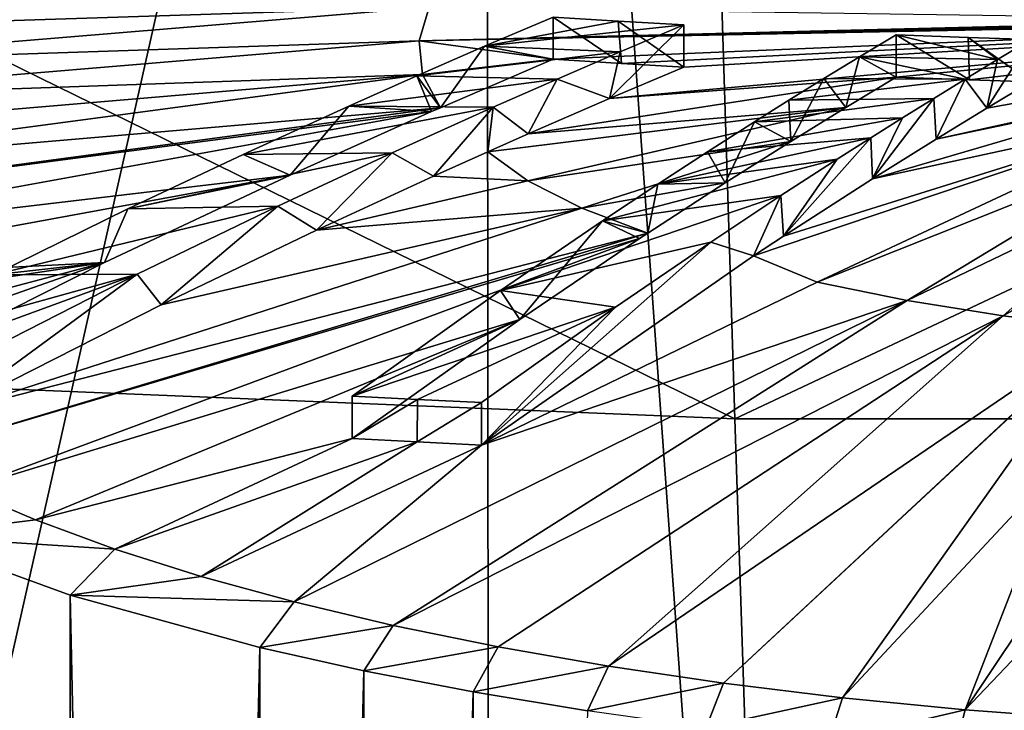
# Model space of a CAD drawing. Header units: millimetres. Extents: x -24 to 24, y 0 to 188.
# Tile 412 of 460: x -3.29 to -1.07, y 172.54 to 174.1. Entities that reach past the tile are written whole.
import ezdxf

# ---------------------------------------------------------------- set-up
doc = ezdxf.new("R2010")
doc.units = ezdxf.units.MM
doc.header["$LTSCALE"] = 58.620611
for name, color, linetype in [('173', 7, 'CONTINUOUS'), ('402', 7, 'CONTINUOUS'), ('408', 7, 'CONTINUOUS'), ('411', 7, 'CONTINUOUS'), ('416', 7, 'CONTINUOUS'), ('417', 7, 'CONTINUOUS'), ('433', 7, 'CONTINUOUS'), ('434', 7, 'CONTINUOUS'), ('436', 7, 'CONTINUOUS'), ('437', 7, 'CONTINUOUS'), ('438', 7, 'CONTINUOUS'), ('439', 7, 'CONTINUOUS'), ('440', 7, 'CONTINUOUS'), ('78', 7, 'CONTINUOUS'), ('81', 7, 'CONTINUOUS')]:
    doc.layers.add(name, color=color, linetype=linetype)

msp = doc.modelspace()

# ---------------------------------------------------------------- linework, layer by layer
at = {"layer": '173', "color": 7, "linetype": 'CONTINUOUS'}
for points in [[(0, 147.642, 255.5309), (0, 178.708, 246.0331), (-2.2342, 178.675, 245.9355), (0, 147.642, 255.5309)], [(-4.4498, 178.5763, 245.6435), (-2.2148, 147.6112, 255.4333), (-2.2342, 178.675, 245.9355), (-4.4498, 178.5763, 245.6435)], [(-2.2148, 147.6112, 255.4333), (0, 147.642, 255.5309), (-2.2342, 178.675, 245.9355), (-2.2148, 147.6112, 255.4333)], [(-4.4108, 147.5191, 255.1411), (-2.2148, 147.6112, 255.4333), (-4.4498, 178.5763, 245.6435), (-4.4108, 147.5191, 255.1411)]]:
    msp.add_3dface(points, dxfattribs=at)
at = {"layer": '402', "color": 7, "linetype": 'CONTINUOUS'}
for points in [[(-3.5417, 172.9311, 219.8526), (-3.1737, 172.7973, 219.4243), (-3.1738, 163.1247, 188.7465), (-3.5417, 172.9311, 219.8526)], [(-3.5417, 162.9886, 188.319), (-3.5417, 172.9311, 219.8526), (-3.1738, 163.1247, 188.7465), (-3.5417, 162.9886, 188.319)], [(-3.1738, 163.1247, 188.7465), (-3.1737, 172.7973, 219.4243), (-2.9666, 163.1871, 188.9424), (-3.1738, 163.1247, 188.7465)], [(-3.1737, 172.7973, 219.4243), (-2.7454, 172.6792, 219.0454), (-2.9666, 163.1871, 188.9424), (-3.1737, 172.7973, 219.4243)], [(-2.9666, 163.1871, 188.9424), (-2.7454, 172.6792, 219.0454), (-2.7451, 163.2453, 189.125), (-2.9666, 163.1871, 188.9424)], [(-2.7454, 172.6792, 219.0454), (-2.5109, 172.6267, 218.8769), (-2.7451, 163.2453, 189.125), (-2.7454, 172.6792, 219.0454)], [(-2.7451, 163.2453, 189.125), (-2.5109, 172.6267, 218.8769), (-2.5107, 163.2989, 189.2931), (-2.7451, 163.2453, 189.125)], [(-2.5109, 172.6267, 218.8769), (-2.264, 172.5789, 218.7235), (-2.5107, 163.2989, 189.2931), (-2.5109, 172.6267, 218.8769)], [(-2.5107, 163.2989, 189.2931), (-2.264, 172.5789, 218.7235), (-2.2639, 163.3478, 189.4461), (-2.5107, 163.2989, 189.2931)], [(-2.264, 172.5789, 218.7235), (-2.006, 172.5361, 218.586), (-2.2639, 163.3478, 189.4461), (-2.264, 172.5789, 218.7235)]]:
    msp.add_3dface(points, dxfattribs=at)
at = {"layer": '408', "color": 7, "linetype": 'CONTINUOUS'}
for points in [[(-3.2515, 172.9671, 219.9204), (-3.5417, 172.9311, 219.8526), (-3.4135, 173.0361, 220.1412), (-3.2515, 172.9671, 219.9204)], [(-3.0727, 172.9016, 219.7106), (-3.5417, 172.9311, 219.8526), (-3.2515, 172.9671, 219.9204), (-3.0727, 172.9016, 219.7106)], [(-3.1737, 172.7973, 219.4243), (-3.5417, 172.9311, 219.8526), (-3.0727, 172.9016, 219.7106), (-3.1737, 172.7973, 219.4243)], [(-2.8779, 172.8399, 219.5127), (-3.1737, 172.7973, 219.4243), (-3.0727, 172.9016, 219.7106), (-2.8779, 172.8399, 219.5127)], [(-2.6681, 172.7822, 219.3278), (-3.1737, 172.7973, 219.4243), (-2.8779, 172.8399, 219.5127), (-2.6681, 172.7822, 219.3278)], [(-2.7454, 172.6792, 219.0454), (-3.1737, 172.7973, 219.4243), (-2.6681, 172.7822, 219.3278), (-2.7454, 172.6792, 219.0454)], [(-2.4443, 172.729, 219.1571), (-2.7454, 172.6792, 219.0454), (-2.6681, 172.7822, 219.3278), (-2.4443, 172.729, 219.1571)], [(-2.5109, 172.6267, 218.8769), (-2.7454, 172.6792, 219.0454), (-2.4443, 172.729, 219.1571), (-2.5109, 172.6267, 218.8769)], [(-2.2072, 172.6805, 219.0014), (-2.5109, 172.6267, 218.8769), (-2.4443, 172.729, 219.1571), (-2.2072, 172.6805, 219.0014)], [(-2.264, 172.5789, 218.7235), (-2.5109, 172.6267, 218.8769), (-2.2072, 172.6805, 219.0014), (-2.264, 172.5789, 218.7235)], [(-1.9582, 172.637, 218.8616), (-2.264, 172.5789, 218.7235), (-2.2072, 172.6805, 219.0014), (-1.9582, 172.637, 218.8616)], [(-2.006, 172.5361, 218.586), (-2.264, 172.5789, 218.7235), (-1.9582, 172.637, 218.8616), (-2.006, 172.5361, 218.586)], [(-1.6987, 172.5988, 218.7387), (-2.006, 172.5361, 218.586), (-1.9582, 172.637, 218.8616), (-1.6987, 172.5988, 218.7387)], [(-1.7383, 172.4986, 218.4654), (-2.006, 172.5361, 218.586), (-1.6987, 172.5988, 218.7387), (-1.7383, 172.4986, 218.4654)], [(-1.43, 172.566, 218.6334), (-1.7383, 172.4986, 218.4654), (-1.6987, 172.5988, 218.7387), (-1.43, 172.566, 218.6334)], [(-1.462, 172.4665, 218.3622), (-1.7383, 172.4986, 218.4654), (-1.43, 172.566, 218.6334), (-1.462, 172.4665, 218.3622)], [(-1.1535, 172.5389, 218.5463), (-1.462, 172.4665, 218.3622), (-1.43, 172.566, 218.6334), (-1.1535, 172.5389, 218.5463)], [(-1.1785, 172.44, 218.2769), (-1.462, 172.4665, 218.3622), (-1.1535, 172.5389, 218.5463), (-1.1785, 172.44, 218.2769)], [(-0.8707, 172.5177, 218.478), (-1.1785, 172.44, 218.2769), (-1.1535, 172.5389, 218.5463), (-0.8707, 172.5177, 218.478)]]:
    msp.add_3dface(points, dxfattribs=at)
at = {"layer": '411', "color": 7, "linetype": 'CONTINUOUS'}
for points in [[(-3.7926, 174.0789, 223.4533), (-3.6847, 174.157, 223.6994), (-2.3634, 174.1242, 223.2262), (-3.7926, 174.0789, 223.4533)], [(-3.8815, 173.999, 223.201), (-3.7926, 174.0789, 223.4533), (-2.3634, 174.1242, 223.2262), (-3.8815, 173.999, 223.201)], [(-2.386, 174.0487, 222.9692), (-3.8815, 173.999, 223.201), (-2.3634, 174.1242, 223.2262), (-2.386, 174.0487, 222.9692)], [(-2.386, 174.0487, 222.9692), (-2.3634, 174.1242, 223.2262), (-0.4382, 174.0965, 222.8991), (-2.386, 174.0487, 222.9692)], [(-0.3685, 174.096, 222.8952), (-2.386, 174.0487, 222.9692), (-0.4382, 174.0965, 222.8991), (-0.3685, 174.096, 222.8952)], [(-0.3095, 174.0957, 222.8925), (-2.386, 174.0487, 222.9692), (-0.3685, 174.096, 222.8952), (-0.3095, 174.0957, 222.8925)], [(-0.2495, 174.0955, 222.8902), (-2.386, 174.0487, 222.9692), (-0.3095, 174.0957, 222.8925), (-0.2495, 174.0955, 222.8902)], [(-0.1886, 174.0952, 222.8884), (-2.386, 174.0487, 222.9692), (-0.2495, 174.0955, 222.8902), (-0.1886, 174.0952, 222.8884)], [(-0.1266, 174.0951, 222.8871), (-2.386, 174.0487, 222.9692), (-0.1886, 174.0952, 222.8884), (-0.1266, 174.0951, 222.8871)], [(-0.0637, 174.095, 222.8863), (-2.386, 174.0487, 222.9692), (-0.1266, 174.0951, 222.8871), (-0.0637, 174.095, 222.8863)], [(0.0003, 174.095, 222.8861), (-2.386, 174.0487, 222.9692), (-0.0637, 174.095, 222.8863), (0.0003, 174.095, 222.8861)], [(-2.386, 174.0487, 222.9692), (0.0003, 174.095, 222.8861), (-2.0834, 174.0068, 222.7698), (-2.386, 174.0487, 222.9692)], [(-2.0834, 174.0068, 222.7698), (0.0003, 174.095, 222.8861), (-1.9291, 173.9971, 222.7115), (-2.0834, 174.0068, 222.7698)], [(-1.7882, 173.989, 222.6627), (0.0003, 174.095, 222.8861), (-1.9559, 173.9181, 222.4543), (-1.7882, 173.989, 222.6627)], [(-1.9559, 173.9181, 222.4543), (0.0003, 174.095, 222.8861), (-1.3095, 173.9665, 222.5268), (-1.9559, 173.9181, 222.4543)], [(-1.9291, 173.9971, 222.7115), (0.0003, 174.095, 222.8861), (-1.7882, 173.989, 222.6627), (-1.9291, 173.9971, 222.7115)], [(-1.3095, 173.9665, 222.5268), (0.0003, 174.095, 222.8861), (-1.1439, 173.9604, 222.4901), (-1.3095, 173.9665, 222.5268)], [(-1.1043, 173.8965, 222.2789), (0.0003, 174.095, 222.8861), (-1.2185, 173.8269, 222.0672), (-1.1043, 173.8965, 222.2789)], [(-1.2185, 173.8269, 222.0672), (0.0003, 174.095, 222.8861), (-0.6449, 173.9471, 222.4105), (-1.2185, 173.8269, 222.0672)], [(-1.1439, 173.9604, 222.4901), (0.0003, 174.095, 222.8861), (-1.005, 173.9559, 222.4634), (-1.1439, 173.9604, 222.4901)], [(-1.005, 173.9559, 222.4634), (0.0003, 174.095, 222.8861), (-1.1043, 173.8965, 222.2789), (-1.005, 173.9559, 222.4634)], [(-3.9509, 173.9177, 222.944), (-3.8815, 173.999, 223.201), (-2.386, 174.0487, 222.9692), (-3.9509, 173.9177, 222.944)], [(-2.3784, 173.9729, 222.7113), (-3.9509, 173.9177, 222.944), (-2.386, 174.0487, 222.9692), (-2.3784, 173.9729, 222.7113)], [(-2.3784, 173.9729, 222.7113), (-2.386, 174.0487, 222.9692), (-2.0834, 174.0068, 222.7698), (-2.3784, 173.9729, 222.7113)], [(-2.3376, 173.8977, 222.4545), (-2.3784, 173.9729, 222.7113), (-2.0834, 174.0068, 222.7698), (-2.3376, 173.8977, 222.4545)], [(-4.0306, 173.752, 222.4197), (-4.0006, 173.8352, 222.6831), (-2.3784, 173.9729, 222.7113), (-4.0306, 173.752, 222.4197)], [(-2.3376, 173.8977, 222.4545), (-4.0306, 173.752, 222.4197), (-2.3784, 173.9729, 222.7113), (-2.3376, 173.8977, 222.4545)], [(-4.0006, 173.8352, 222.6831), (-3.9509, 173.9177, 222.944), (-2.3784, 173.9729, 222.7113), (-4.0006, 173.8352, 222.6831)], [(-2.1397, 173.8383, 222.2265), (-1.9559, 173.9181, 222.4543), (-1.3095, 173.9665, 222.5268), (-2.1397, 173.8383, 222.2265)], [(-1.4225, 173.8983, 222.317), (-2.1397, 173.8383, 222.2265), (-1.3095, 173.9665, 222.5268), (-1.4225, 173.8983, 222.317)], [(-1.3626, 173.7368, 221.8004), (-1.2185, 173.8269, 222.0672), (-0.6449, 173.9471, 222.4105), (-1.3626, 173.7368, 221.8004)], [(-0.6669, 173.8884, 222.2218), (-1.3626, 173.7368, 221.8004), (-0.6449, 173.9471, 222.4105), (-0.6669, 173.8884, 222.2218)], [(-4.0406, 173.6686, 222.1553), (-4.0306, 173.752, 222.4197), (-2.3376, 173.8977, 222.4545), (-4.0406, 173.6686, 222.1553)], [(-2.3578, 173.8888, 222.4295), (-4.0406, 173.6686, 222.1553), (-2.3376, 173.8977, 222.4545), (-2.3578, 173.8888, 222.4295)], [(-4.0305, 173.5852, 221.8908), (-4.0406, 173.6686, 222.1553), (-2.3578, 173.8888, 222.4295), (-4.0305, 173.5852, 221.8908)], [(-2.6771, 173.7457, 222.0354), (-4.0305, 173.5852, 221.8908), (-2.3578, 173.8888, 222.4295), (-2.6771, 173.7457, 222.0354)], [(-2.1408, 173.7323, 221.8922), (-2.231, 173.7979, 222.1136), (-1.4225, 173.8983, 222.317), (-2.1408, 173.7323, 221.8922)], [(-2.231, 173.7979, 222.1136), (-2.1397, 173.8383, 222.2265), (-1.4225, 173.8983, 222.317), (-2.231, 173.7979, 222.1136)], [(-1.5471, 173.8215, 222.0861), (-2.1408, 173.7323, 221.8922), (-1.4225, 173.8983, 222.317), (-1.5471, 173.8215, 222.0861)], [(-1.4874, 173.5036, 221.114), (-1.6312, 173.5631, 221.3053), (-0.6669, 173.8884, 222.2218), (-1.4874, 173.5036, 221.114)], [(-1.6312, 173.5631, 221.3053), (-1.5632, 173.6078, 221.4305), (-0.6669, 173.8884, 222.2218), (-1.6312, 173.5631, 221.3053)], [(-1.5632, 173.6078, 221.4305), (-1.3626, 173.7368, 221.8004), (-0.6669, 173.8884, 222.2218), (-1.5632, 173.6078, 221.4305)], [(-0.6919, 173.8208, 222.0084), (-1.4874, 173.5036, 221.114), (-0.6669, 173.8884, 222.2218), (-0.6919, 173.8208, 222.0084)], [(-2.0186, 173.6708, 221.683), (-2.1408, 173.7323, 221.8922), (-1.5471, 173.8215, 222.0861), (-2.0186, 173.6708, 221.683)], [(-1.6954, 173.7279, 221.812), (-2.0186, 173.6708, 221.683), (-1.5471, 173.8215, 222.0861), (-1.6954, 173.7279, 221.812)], [(-1.2846, 173.4627, 220.9749), (-1.4874, 173.5036, 221.114), (-0.6919, 173.8208, 222.0084), (-1.2846, 173.4627, 220.9749)], [(-0.724, 173.732, 221.7342), (-1.2846, 173.4627, 220.9749), (-0.6919, 173.8208, 222.0084), (-0.724, 173.732, 221.7342)], [(-2.231, 173.7979, 222.1136), (-2.1408, 173.7323, 221.8922), (-2.3531, 173.743, 221.963), (-2.231, 173.7979, 222.1136)], [(-4.0006, 173.5023, 221.6275), (-4.0305, 173.5852, 221.8908), (-2.6771, 173.7457, 222.0354), (-4.0006, 173.5023, 221.6275)], [(-3.0961, 173.5481, 221.5211), (-4.0006, 173.5023, 221.6275), (-2.6771, 173.7457, 222.0354), (-3.0961, 173.5481, 221.5211)], [(-2.3531, 173.743, 221.963), (-2.1408, 173.7323, 221.8922), (-2.6173, 173.6212, 221.6379), (-2.3531, 173.743, 221.963)], [(-2.1408, 173.7323, 221.8922), (-2.0186, 173.6708, 221.683), (-2.6173, 173.6212, 221.6379), (-2.1408, 173.7323, 221.8922)], [(-1.0677, 173.428, 220.8569), (-1.2846, 173.4627, 220.9749), (-0.724, 173.732, 221.7342), (-1.0677, 173.428, 220.8569)], [(-0.7708, 173.5995, 221.3363), (-1.0677, 173.428, 220.8569), (-0.724, 173.732, 221.7342), (-0.7708, 173.5995, 221.3363)], [(-1.87, 173.6145, 221.4902), (-2.0186, 173.6708, 221.683), (-1.6954, 173.7279, 221.812), (-1.87, 173.6145, 221.4902)], [(-2.0186, 173.6708, 221.683), (-1.87, 173.6145, 221.4902), (-3.449, 173.2091, 220.6235), (-2.0186, 173.6708, 221.683)], [(-2.9682, 173.4526, 221.2082), (-2.0186, 173.6708, 221.683), (-3.449, 173.2091, 220.6235), (-2.9682, 173.4526, 221.2082)], [(-2.6173, 173.6212, 221.6379), (-2.0186, 173.6708, 221.683), (-2.9682, 173.4526, 221.2082), (-2.6173, 173.6212, 221.6379)], [(-1.8884, 173.6024, 221.4564), (-3.5582, 173.1083, 220.3718), (-1.87, 173.6145, 221.4902), (-1.8884, 173.6024, 221.4564)], [(-1.87, 173.6145, 221.4902), (-3.5582, 173.1083, 220.3718), (-3.449, 173.2091, 220.6235), (-1.87, 173.6145, 221.4902)], [(-3.4135, 173.0361, 220.1412), (-3.5582, 173.1083, 220.3718), (-1.8884, 173.6024, 221.4564), (-3.4135, 173.0361, 220.1412)], [(-2.1587, 173.4198, 220.9607), (-3.4135, 173.0361, 220.1412), (-1.8884, 173.6024, 221.4564), (-2.1587, 173.4198, 220.9607)], [(-0.8384, 173.4004, 220.7626), (-1.0677, 173.428, 220.8569), (-0.7708, 173.5995, 221.3363), (-0.8384, 173.4004, 220.7626)], [(-1.6312, 173.5631, 221.3053), (-1.4874, 173.5036, 221.114), (-2.2448, 173.1363, 220.1838), (-1.6312, 173.5631, 221.3053)], [(-3.9508, 173.4203, 221.3666), (-4.0006, 173.5023, 221.6275), (-3.0961, 173.5481, 221.5211), (-3.9508, 173.4203, 221.3666)], [(-3.8814, 173.3395, 221.1095), (-3.9508, 173.4203, 221.3666), (-3.0961, 173.5481, 221.5211), (-3.8814, 173.3395, 221.1095)], [(-3.7253, 173.2309, 220.7555), (-3.8814, 173.3395, 221.1095), (-3.0961, 173.5481, 221.5211), (-3.7253, 173.2309, 220.7555)], [(-1.4874, 173.5036, 221.114), (-1.2846, 173.4627, 220.9749), (-2.2448, 173.1363, 220.1838), (-1.4874, 173.5036, 221.114)], [(-2.4443, 172.729, 219.1571), (-2.6681, 172.7822, 219.3278), (-1.2846, 173.4627, 220.9749), (-2.4443, 172.729, 219.1571)], [(-1.2846, 173.4627, 220.9749), (-2.6681, 172.7822, 219.3278), (-2.2448, 173.1363, 220.1838), (-1.2846, 173.4627, 220.9749)], [(-1.0677, 173.428, 220.8569), (-2.4443, 172.729, 219.1571), (-1.2846, 173.4627, 220.9749), (-1.0677, 173.428, 220.8569)], [(-3.2515, 172.9671, 219.9204), (-3.4135, 173.0361, 220.1412), (-2.1587, 173.4198, 220.9607), (-3.2515, 172.9671, 219.9204)], [(-2.5368, 173.1508, 220.2713), (-3.2515, 172.9671, 219.9204), (-2.1587, 173.4198, 220.9607), (-2.5368, 173.1508, 220.2713)], [(-2.2072, 172.6805, 219.0014), (-2.4443, 172.729, 219.1571), (-1.0677, 173.428, 220.8569), (-2.2072, 172.6805, 219.0014)], [(-1.9582, 172.637, 218.8616), (-2.2072, 172.6805, 219.0014), (-1.0677, 173.428, 220.8569), (-1.9582, 172.637, 218.8616)], [(-0.8384, 173.4004, 220.7626), (-1.9582, 172.637, 218.8616), (-1.0677, 173.428, 220.8569), (-0.8384, 173.4004, 220.7626)], [(-1.6987, 172.5988, 218.7387), (-1.9582, 172.637, 218.8616), (-0.8384, 173.4004, 220.7626), (-1.6987, 172.5988, 218.7387)], [(-0.8395, 173.397, 220.753), (-1.6987, 172.5988, 218.7387), (-0.8384, 173.4004, 220.7626), (-0.8395, 173.397, 220.753)], [(-1.43, 172.566, 218.6334), (-1.6987, 172.5988, 218.7387), (-0.8395, 173.397, 220.753), (-1.43, 172.566, 218.6334)], [(-0.9374, 173.0939, 219.9284), (-1.43, 172.566, 218.6334), (-0.8395, 173.397, 220.753), (-0.9374, 173.0939, 219.9284)], [(-3.0727, 172.9016, 219.7106), (-3.2515, 172.9671, 219.9204), (-2.5368, 173.1508, 220.2713), (-3.0727, 172.9016, 219.7106)], [(-2.3904, 173.1433, 220.2259), (-3.0727, 172.9016, 219.7106), (-2.5368, 173.1508, 220.2713), (-2.3904, 173.1433, 220.2259)], [(-2.8779, 172.8399, 219.5127), (-3.0727, 172.9016, 219.7106), (-2.3904, 173.1433, 220.2259), (-2.8779, 172.8399, 219.5127)], [(-2.2448, 173.1363, 220.1838), (-2.8779, 172.8399, 219.5127), (-2.3904, 173.1433, 220.2259), (-2.2448, 173.1363, 220.1838)], [(-2.6681, 172.7822, 219.3278), (-2.8779, 172.8399, 219.5127), (-2.2448, 173.1363, 220.1838), (-2.6681, 172.7822, 219.3278)], [(-1.1535, 172.5389, 218.5463), (-1.43, 172.566, 218.6334), (-0.9374, 173.0939, 219.9284), (-1.1535, 172.5389, 218.5463)], [(-0.7831, 173.0912, 219.9124), (-1.1535, 172.5389, 218.5463), (-0.9374, 173.0939, 219.9284), (-0.7831, 173.0912, 219.9124)], [(-0.6287, 173.089, 219.8993), (-1.1535, 172.5389, 218.5463), (-0.7831, 173.0912, 219.9124), (-0.6287, 173.089, 219.8993)], [(-0.8707, 172.5177, 218.478), (-1.1535, 172.5389, 218.5463), (-0.6287, 173.089, 219.8993), (-0.8707, 172.5177, 218.478)]]:
    msp.add_3dface(points, dxfattribs=at)
at = {"layer": '416', "color": 7, "linetype": 'CONTINUOUS'}
for points in [[(-2.2384, 174.0363, 222.5473), (-2.0834, 174.1023, 222.7397), (-1.9365, 174.0931, 222.6841), (-2.2384, 174.0363, 222.5473)], [(-1.7882, 174.0845, 222.6326), (-2.2384, 174.0363, 222.5473), (-1.9365, 174.0931, 222.6841), (-1.7882, 174.0845, 222.6326)], [(-1.9319, 174.0238, 222.4539), (-2.2384, 174.0363, 222.5473), (-1.7882, 174.0845, 222.6326), (-1.9319, 174.0238, 222.4539)], [(-2.3913, 173.9696, 222.3579), (-2.2384, 174.0363, 222.5473), (-1.9319, 174.0238, 222.4539), (-2.3913, 173.9696, 222.3579)], [(-2.0743, 173.9624, 222.2774), (-2.3913, 173.9696, 222.3579), (-1.9319, 174.0238, 222.4539), (-2.0743, 173.9624, 222.2774)], [(-2.5448, 173.9013, 222.1683), (-2.3913, 173.9696, 222.3579), (-2.0743, 173.9624, 222.2774), (-2.5448, 173.9013, 222.1683)], [(-2.2184, 173.899, 222.0991), (-2.5448, 173.9013, 222.1683), (-2.0743, 173.9624, 222.2774), (-2.2184, 173.899, 222.0991)], [(-2.783, 173.7923, 221.8749), (-2.5448, 173.9013, 222.1683), (-2.2184, 173.899, 222.0991), (-2.783, 173.7923, 221.8749)], [(-2.4464, 173.796, 221.8179), (-2.783, 173.7923, 221.8749), (-2.2184, 173.899, 222.0991), (-2.4464, 173.796, 221.8179)], [(-3.0436, 173.6691, 221.5551), (-2.783, 173.7923, 221.8749), (-2.4464, 173.796, 221.8179), (-3.0436, 173.6691, 221.5551)], [(-2.7049, 173.6753, 221.5002), (-3.0436, 173.6691, 221.5551), (-2.4464, 173.796, 221.8179), (-2.7049, 173.6753, 221.5002)], [(-3.3469, 173.5203, 221.1848), (-3.0436, 173.6691, 221.5551), (-2.7049, 173.6753, 221.5002), (-3.3469, 173.5203, 221.1848)], [(-3.022, 173.5217, 221.1123), (-3.3469, 173.5203, 221.1848), (-2.7049, 173.6753, 221.5002), (-3.022, 173.5217, 221.1123)], [(-3.7253, 173.3267, 220.7253), (-3.3469, 173.5203, 221.1848), (-3.022, 173.5217, 221.1123), (-3.7253, 173.3267, 220.7253)], [(-3.5851, 173.3154, 220.6568), (-3.7253, 173.3267, 220.7253), (-3.022, 173.5217, 221.1123), (-3.5851, 173.3154, 220.6568)], [(-3.449, 173.3048, 220.5933), (-3.5851, 173.3154, 220.6568), (-3.022, 173.5217, 221.1123), (-3.449, 173.3048, 220.5933)]]:
    msp.add_3dface(points, dxfattribs=at)
at = {"layer": '417', "color": 7, "linetype": 'CONTINUOUS'}
for points in [[(-1.3095, 174.0619, 222.4967), (-1.0802, 174.0064, 222.2936), (-1.392, 174.0123, 222.3435), (-1.3095, 174.0619, 222.4967)], [(-1.1464, 174.0559, 222.4606), (-1.0802, 174.0064, 222.2936), (-1.3095, 174.0619, 222.4967), (-1.1464, 174.0559, 222.4606)], [(-1.005, 174.0513, 222.4333), (-1.0802, 174.0064, 222.2936), (-1.1464, 174.0559, 222.4606), (-1.005, 174.0513, 222.4333)], [(-1.392, 174.0123, 222.3435), (-1.1531, 173.9623, 222.1582), (-1.4724, 173.9632, 222.1944), (-1.392, 174.0123, 222.3435)], [(-1.0802, 174.0064, 222.2936), (-1.1531, 173.9623, 222.1582), (-1.392, 174.0123, 222.3435), (-1.0802, 174.0064, 222.2936)], [(-1.4724, 173.9632, 222.1944), (-1.1531, 173.9623, 222.1582), (-1.5511, 173.9144, 222.0486), (-1.4724, 173.9632, 222.1944)], [(-1.1531, 173.9623, 222.1582), (-1.2242, 173.9187, 222.0264), (-1.5511, 173.9144, 222.0486), (-1.1531, 173.9623, 222.1582)], [(-1.2242, 173.9187, 222.0264), (-1.2947, 173.8749, 221.8958), (-1.6292, 173.8654, 221.9041), (-1.2242, 173.9187, 222.0264)], [(-1.5511, 173.9144, 222.0486), (-1.2242, 173.9187, 222.0264), (-1.6292, 173.8654, 221.9041), (-1.5511, 173.9144, 222.0486)], [(-1.2947, 173.8749, 221.8958), (-1.3666, 173.8297, 221.7629), (-1.7351, 173.7978, 221.7086), (-1.2947, 173.8749, 221.8958)], [(-1.6292, 173.8654, 221.9041), (-1.2947, 173.8749, 221.8958), (-1.7351, 173.7978, 221.7086), (-1.6292, 173.8654, 221.9041)], [(-1.3666, 173.8297, 221.7629), (-1.4423, 173.7816, 221.6232), (-1.8473, 173.7249, 221.502), (-1.3666, 173.8297, 221.7629)], [(-1.7351, 173.7978, 221.7086), (-1.3666, 173.8297, 221.7629), (-1.8473, 173.7249, 221.502), (-1.7351, 173.7978, 221.7086)], [(-1.4423, 173.7816, 221.6232), (-1.5695, 173.6992, 221.3888), (-1.9718, 173.6424, 221.2731), (-1.4423, 173.7816, 221.6232)], [(-1.8473, 173.7249, 221.502), (-1.4423, 173.7816, 221.6232), (-1.9718, 173.6424, 221.2731), (-1.8473, 173.7249, 221.502)], [(-1.5695, 173.6992, 221.3888), (-1.7272, 173.5945, 221.0988), (-2.2022, 173.4852, 220.851), (-1.5695, 173.6992, 221.3888)], [(-1.9718, 173.6424, 221.2731), (-1.5695, 173.6992, 221.3888), (-2.2022, 173.4852, 220.851), (-1.9718, 173.6424, 221.2731)], [(-1.7272, 173.5945, 221.0988), (-1.9423, 173.4474, 220.7048), (-2.2022, 173.4852, 220.851), (-1.7272, 173.5945, 221.0988)], [(-2.2022, 173.4852, 220.851), (-1.9423, 173.4474, 220.7048), (-2.5368, 173.2465, 220.2412), (-2.2022, 173.4852, 220.851)], [(-2.5368, 173.2465, 220.2412), (-1.9423, 173.4474, 220.7048), (-2.3893, 173.2389, 220.1955), (-2.5368, 173.2465, 220.2412)], [(-1.9423, 173.4474, 220.7048), (-2.2448, 173.2319, 220.1536), (-2.3893, 173.2389, 220.1955), (-1.9423, 173.4474, 220.7048)]]:
    msp.add_3dface(points, dxfattribs=at)
at = {"layer": '433', "color": 7, "linetype": 'CONTINUOUS'}
for points in [[(-2.0834, 174.0068, 222.7698), (-1.9291, 173.9971, 222.7115), (-2.0834, 174.1023, 222.7397), (-2.0834, 174.0068, 222.7698)], [(-2.0834, 174.1023, 222.7397), (-1.9291, 173.9971, 222.7115), (-1.9365, 174.0931, 222.6841), (-2.0834, 174.1023, 222.7397)], [(-1.9291, 173.9971, 222.7115), (-1.7882, 173.989, 222.6627), (-1.9365, 174.0931, 222.6841), (-1.9291, 173.9971, 222.7115)], [(-1.7882, 173.989, 222.6627), (-1.7882, 174.0845, 222.6326), (-1.9365, 174.0931, 222.6841), (-1.7882, 173.989, 222.6627)]]:
    msp.add_3dface(points, dxfattribs=at)
at = {"layer": '434', "color": 7, "linetype": 'CONTINUOUS'}
for points in [[(-2.0834, 174.0068, 222.7698), (-2.0834, 174.1023, 222.7397), (-2.2384, 174.0363, 222.5473), (-2.0834, 174.0068, 222.7698)], [(-2.3376, 173.8977, 222.4545), (-2.2384, 174.0363, 222.5473), (-2.3913, 173.9696, 222.3579), (-2.3376, 173.8977, 222.4545)], [(-2.3376, 173.8977, 222.4545), (-2.0834, 174.0068, 222.7698), (-2.2384, 174.0363, 222.5473), (-2.3376, 173.8977, 222.4545)], [(-2.3578, 173.8888, 222.4295), (-2.3913, 173.9696, 222.3579), (-2.5448, 173.9013, 222.1683), (-2.3578, 173.8888, 222.4295)], [(-2.3578, 173.8888, 222.4295), (-2.3376, 173.8977, 222.4545), (-2.3913, 173.9696, 222.3579), (-2.3578, 173.8888, 222.4295)], [(-2.6771, 173.7457, 222.0354), (-2.5448, 173.9013, 222.1683), (-2.783, 173.7923, 221.8749), (-2.6771, 173.7457, 222.0354)], [(-2.6771, 173.7457, 222.0354), (-2.3578, 173.8888, 222.4295), (-2.5448, 173.9013, 222.1683), (-2.6771, 173.7457, 222.0354)], [(-2.6771, 173.7457, 222.0354), (-2.783, 173.7923, 221.8749), (-3.0436, 173.6691, 221.5551), (-2.6771, 173.7457, 222.0354)], [(-3.0961, 173.5481, 221.5211), (-2.6771, 173.7457, 222.0354), (-3.0436, 173.6691, 221.5551), (-3.0961, 173.5481, 221.5211)], [(-3.0961, 173.5481, 221.5211), (-3.0436, 173.6691, 221.5551), (-3.3469, 173.5203, 221.1848), (-3.0961, 173.5481, 221.5211)], [(-3.7253, 173.2309, 220.7555), (-3.0961, 173.5481, 221.5211), (-3.7253, 173.3267, 220.7253), (-3.7253, 173.2309, 220.7555)], [(-3.0961, 173.5481, 221.5211), (-3.3469, 173.5203, 221.1848), (-3.7253, 173.3267, 220.7253), (-3.0961, 173.5481, 221.5211)]]:
    msp.add_3dface(points, dxfattribs=at)
at = {"layer": '436', "color": 7, "linetype": 'CONTINUOUS'}
for points in [[(-1.7882, 173.989, 222.6627), (-1.9559, 173.9181, 222.4543), (-1.7882, 174.0845, 222.6326), (-1.7882, 173.989, 222.6627)], [(-1.9559, 173.9181, 222.4543), (-1.9319, 174.0238, 222.4539), (-1.7882, 174.0845, 222.6326), (-1.9559, 173.9181, 222.4543)], [(-1.9559, 173.9181, 222.4543), (-2.0743, 173.9624, 222.2774), (-1.9319, 174.0238, 222.4539), (-1.9559, 173.9181, 222.4543)], [(-2.1397, 173.8383, 222.2265), (-2.2184, 173.899, 222.0991), (-2.0743, 173.9624, 222.2774), (-2.1397, 173.8383, 222.2265)], [(-1.9559, 173.9181, 222.4543), (-2.1397, 173.8383, 222.2265), (-2.0743, 173.9624, 222.2774), (-1.9559, 173.9181, 222.4543)], [(-2.3531, 173.743, 221.963), (-2.4464, 173.796, 221.8179), (-2.2184, 173.899, 222.0991), (-2.3531, 173.743, 221.963)], [(-2.231, 173.7979, 222.1136), (-2.3531, 173.743, 221.963), (-2.2184, 173.899, 222.0991), (-2.231, 173.7979, 222.1136)], [(-2.1397, 173.8383, 222.2265), (-2.231, 173.7979, 222.1136), (-2.2184, 173.899, 222.0991), (-2.1397, 173.8383, 222.2265)], [(-2.6173, 173.6212, 221.6379), (-2.7049, 173.6753, 221.5002), (-2.4464, 173.796, 221.8179), (-2.6173, 173.6212, 221.6379)], [(-2.3531, 173.743, 221.963), (-2.6173, 173.6212, 221.6379), (-2.4464, 173.796, 221.8179), (-2.3531, 173.743, 221.963)], [(-2.9682, 173.4526, 221.2082), (-3.022, 173.5217, 221.1123), (-2.7049, 173.6753, 221.5002), (-2.9682, 173.4526, 221.2082)], [(-2.6173, 173.6212, 221.6379), (-2.9682, 173.4526, 221.2082), (-2.7049, 173.6753, 221.5002), (-2.6173, 173.6212, 221.6379)], [(-2.9682, 173.4526, 221.2082), (-3.449, 173.2091, 220.6235), (-3.022, 173.5217, 221.1123), (-2.9682, 173.4526, 221.2082)], [(-3.449, 173.2091, 220.6235), (-3.449, 173.3048, 220.5933), (-3.022, 173.5217, 221.1123), (-3.449, 173.2091, 220.6235)]]:
    msp.add_3dface(points, dxfattribs=at)
at = {"layer": '437', "color": 7, "linetype": 'CONTINUOUS'}
for points in [[(-1.005, 173.9559, 222.4634), (-1.1043, 173.8965, 222.2789), (-1.005, 174.0513, 222.4333), (-1.005, 173.9559, 222.4634)], [(-1.1043, 173.8965, 222.2789), (-1.0802, 174.0064, 222.2936), (-1.005, 174.0513, 222.4333), (-1.1043, 173.8965, 222.2789)], [(-1.1043, 173.8965, 222.2789), (-1.1531, 173.9623, 222.1582), (-1.0802, 174.0064, 222.2936), (-1.1043, 173.8965, 222.2789)], [(-1.2185, 173.8269, 222.0672), (-1.2242, 173.9187, 222.0264), (-1.1531, 173.9623, 222.1582), (-1.2185, 173.8269, 222.0672)], [(-1.1043, 173.8965, 222.2789), (-1.2185, 173.8269, 222.0672), (-1.1531, 173.9623, 222.1582), (-1.1043, 173.8965, 222.2789)], [(-1.2185, 173.8269, 222.0672), (-1.3626, 173.7368, 221.8004), (-1.2242, 173.9187, 222.0264), (-1.2185, 173.8269, 222.0672)], [(-1.3626, 173.7368, 221.8004), (-1.2947, 173.8749, 221.8958), (-1.2242, 173.9187, 222.0264), (-1.3626, 173.7368, 221.8004)], [(-1.3626, 173.7368, 221.8004), (-1.3666, 173.8297, 221.7629), (-1.2947, 173.8749, 221.8958), (-1.3626, 173.7368, 221.8004)], [(-1.3626, 173.7368, 221.8004), (-1.5632, 173.6078, 221.4305), (-1.3666, 173.8297, 221.7629), (-1.3626, 173.7368, 221.8004)], [(-1.5632, 173.6078, 221.4305), (-1.4423, 173.7816, 221.6232), (-1.3666, 173.8297, 221.7629), (-1.5632, 173.6078, 221.4305)], [(-1.5632, 173.6078, 221.4305), (-1.5695, 173.6992, 221.3888), (-1.4423, 173.7816, 221.6232), (-1.5632, 173.6078, 221.4305)], [(-1.6312, 173.5631, 221.3053), (-1.7272, 173.5945, 221.0988), (-1.5695, 173.6992, 221.3888), (-1.6312, 173.5631, 221.3053)], [(-1.5632, 173.6078, 221.4305), (-1.6312, 173.5631, 221.3053), (-1.5695, 173.6992, 221.3888), (-1.5632, 173.6078, 221.4305)], [(-1.6312, 173.5631, 221.3053), (-2.2448, 173.1363, 220.1838), (-1.7272, 173.5945, 221.0988), (-1.6312, 173.5631, 221.3053)], [(-2.2448, 173.1363, 220.1838), (-1.9423, 173.4474, 220.7048), (-1.7272, 173.5945, 221.0988), (-2.2448, 173.1363, 220.1838)], [(-2.2448, 173.1363, 220.1838), (-2.2448, 173.2319, 220.1536), (-1.9423, 173.4474, 220.7048), (-2.2448, 173.1363, 220.1838)]]:
    msp.add_3dface(points, dxfattribs=at)
at = {"layer": '438', "color": 7, "linetype": 'CONTINUOUS'}
for points in [[(-1.3095, 173.9665, 222.5268), (-1.1439, 173.9604, 222.4901), (-1.3095, 174.0619, 222.4967), (-1.3095, 173.9665, 222.5268)], [(-1.1439, 173.9604, 222.4901), (-1.1464, 174.0559, 222.4606), (-1.3095, 174.0619, 222.4967), (-1.1439, 173.9604, 222.4901)], [(-1.1439, 173.9604, 222.4901), (-1.005, 173.9559, 222.4634), (-1.1464, 174.0559, 222.4606), (-1.1439, 173.9604, 222.4901)], [(-1.005, 173.9559, 222.4634), (-1.005, 174.0513, 222.4333), (-1.1464, 174.0559, 222.4606), (-1.005, 173.9559, 222.4634)]]:
    msp.add_3dface(points, dxfattribs=at)
at = {"layer": '439', "color": 7, "linetype": 'CONTINUOUS'}
for points in [[(-1.3095, 173.9665, 222.5268), (-1.3095, 174.0619, 222.4967), (-1.392, 174.0123, 222.3435), (-1.3095, 173.9665, 222.5268)], [(-1.4225, 173.8983, 222.317), (-1.392, 174.0123, 222.3435), (-1.4724, 173.9632, 222.1944), (-1.4225, 173.8983, 222.317)], [(-1.4225, 173.8983, 222.317), (-1.3095, 173.9665, 222.5268), (-1.392, 174.0123, 222.3435), (-1.4225, 173.8983, 222.317)], [(-1.5471, 173.8215, 222.0861), (-1.4724, 173.9632, 222.1944), (-1.5511, 173.9144, 222.0486), (-1.5471, 173.8215, 222.0861)], [(-1.5471, 173.8215, 222.0861), (-1.4225, 173.8983, 222.317), (-1.4724, 173.9632, 222.1944), (-1.5471, 173.8215, 222.0861)], [(-1.5471, 173.8215, 222.0861), (-1.5511, 173.9144, 222.0486), (-1.6292, 173.8654, 221.9041), (-1.5471, 173.8215, 222.0861)], [(-1.6954, 173.7279, 221.812), (-1.6292, 173.8654, 221.9041), (-1.7351, 173.7978, 221.7086), (-1.6954, 173.7279, 221.812)], [(-1.6954, 173.7279, 221.812), (-1.5471, 173.8215, 222.0861), (-1.6292, 173.8654, 221.9041), (-1.6954, 173.7279, 221.812)], [(-1.6954, 173.7279, 221.812), (-1.7351, 173.7978, 221.7086), (-1.8473, 173.7249, 221.502), (-1.6954, 173.7279, 221.812)], [(-1.87, 173.6145, 221.4902), (-1.8473, 173.7249, 221.502), (-1.9718, 173.6424, 221.2731), (-1.87, 173.6145, 221.4902)], [(-1.87, 173.6145, 221.4902), (-1.6954, 173.7279, 221.812), (-1.8473, 173.7249, 221.502), (-1.87, 173.6145, 221.4902)], [(-2.1587, 173.4198, 220.9607), (-1.9718, 173.6424, 221.2731), (-2.2022, 173.4852, 220.851), (-2.1587, 173.4198, 220.9607)], [(-2.1587, 173.4198, 220.9607), (-1.8884, 173.6024, 221.4564), (-1.9718, 173.6424, 221.2731), (-2.1587, 173.4198, 220.9607)], [(-1.8884, 173.6024, 221.4564), (-1.87, 173.6145, 221.4902), (-1.9718, 173.6424, 221.2731), (-1.8884, 173.6024, 221.4564)], [(-2.1587, 173.4198, 220.9607), (-2.2022, 173.4852, 220.851), (-2.5368, 173.2465, 220.2412), (-2.1587, 173.4198, 220.9607)], [(-2.5368, 173.1508, 220.2713), (-2.1587, 173.4198, 220.9607), (-2.5368, 173.2465, 220.2412), (-2.5368, 173.1508, 220.2713)]]:
    msp.add_3dface(points, dxfattribs=at)
at = {"layer": '440', "color": 7, "linetype": 'CONTINUOUS'}
for points in [[(-2.5368, 173.1508, 220.2713), (-2.5368, 173.2465, 220.2412), (-2.3893, 173.2389, 220.1955), (-2.5368, 173.1508, 220.2713)], [(-2.3904, 173.1433, 220.2259), (-2.5368, 173.1508, 220.2713), (-2.3893, 173.2389, 220.1955), (-2.3904, 173.1433, 220.2259)], [(-2.2448, 173.2319, 220.1536), (-2.3904, 173.1433, 220.2259), (-2.3893, 173.2389, 220.1955), (-2.2448, 173.2319, 220.1536)], [(-2.2448, 173.1363, 220.1838), (-2.3904, 173.1433, 220.2259), (-2.2448, 173.2319, 220.1536), (-2.2448, 173.1363, 220.1838)]]:
    msp.add_3dface(points, dxfattribs=at)
at = {"layer": '78', "color": 7, "linetype": 'CONTINUOUS'}
for points in [[(-1.6736, 173.1953, 57.725), (-1.7235, 174.802, 67.5116), (-5.1764, 174.9142, 67.2707), (-1.6736, 173.1953, 57.725)], [(-1.6736, 173.1953, 57.725), (-5.1764, 174.9142, 67.2707), (-5.0244, 173.3327, 57.4405), (-1.6736, 173.1953, 57.725)], [(-1.7235, 174.802, 67.5116), (-1.6736, 173.1953, 57.725), (1.7408, 174.8023, 67.5112), (-1.7235, 174.802, 67.5116)], [(1.7408, 174.8023, 67.5112), (-1.6736, 173.1953, 57.725), (1.6904, 173.1957, 57.7246), (1.7408, 174.8023, 67.5112)], [(-1.6222, 171.6407, 47.931), (-1.6736, 173.1953, 57.725), (-5.0244, 173.3327, 57.4405), (-1.6222, 171.6407, 47.931)], [(-1.6222, 171.6407, 47.931), (-5.0244, 173.3327, 57.4405), (-4.8686, 171.7964, 47.6039), (-1.6222, 171.6407, 47.931)], [(-1.6736, 173.1953, 57.725), (-1.6222, 171.6407, 47.931), (1.6904, 173.1957, 57.7246), (-1.6736, 173.1953, 57.725)], [(1.6904, 173.1957, 57.7246), (-1.6222, 171.6407, 47.931), (1.6385, 171.6412, 47.9305), (1.6904, 173.1957, 57.7246)]]:
    msp.add_3dface(points, dxfattribs=at)
at = {"layer": '81', "color": 7, "linetype": 'CONTINUOUS'}
for points in [[(-5.4367, 187.5163, 116.7232), (-2.7199, 187.3816, 116.7253), (-3.7824, 171.9353, -0.9204), (-5.4367, 187.5163, 116.7232)], [(-3.7824, 171.9353, -0.9204), (-2.7199, 187.3816, 116.7253), (-3.4724, 171.9218, -0.9187), (-3.7824, 171.9353, -0.9204)], [(-2.7199, 187.3816, 116.7253), (0, 187.3366, 116.7261), (-3.4724, 171.9218, -0.9187), (-2.7199, 187.3816, 116.7253)], [(0, 187.3366, 116.7261), (0, 171.8497, -0.9092), (-3.4724, 171.9218, -0.9187), (0, 187.3366, 116.7261)]]:
    msp.add_3dface(points, dxfattribs=at)

doc.saveas('drawing.dxf')
